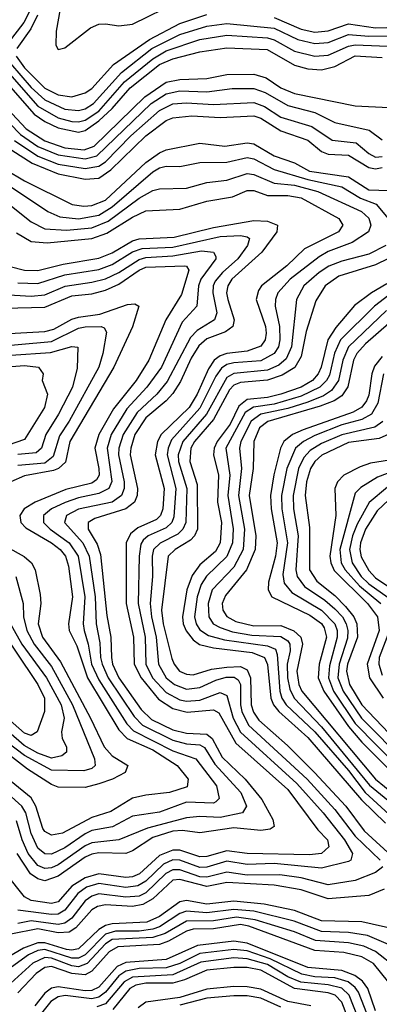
# Model space of a CAD drawing. Header units: inches. Extents: x 501365 to 657855, y 482276 to 547543.
# Tile 817 of 957: x 625236 to 626302, y 490503 to 493418. Entities that reach past the tile are written whole.
import ezdxf

# ---------------------------------------------------------------- set-up
doc = ezdxf.new("R2010")
doc.units = ezdxf.units.IN
doc.header["$MEASUREMENT"] = 0
doc.layers.add('A6429', color=7, linetype='Continuous')

msp = doc.modelspace()

# ---------------------------------------------------------------- linework, layer by layer
at = {"layer": 'A6429', "color": 5}
for points, elevation in [([(625355.6, 493450), (625344.3, 493384.3), (625342.9, 493342.9), (625350, 493330.3), (625370, 493334.6), (625446.1, 493393.9), (625470, 493404.8), (625490, 493406.3), (625530, 493399.8), (625570, 493405.3), (625707.5, 493472.5)], 3720), ([(625269.3, 493450.7), (625248.6, 493410), (625201.8, 493350)], 3660), ([(625225.7, 493310), (625250, 493275.3), (625310, 493215.7), (625350, 493196.1), (625390, 493190.3), (625430, 493201.6), (625450, 493214.7), (625514.1, 493285.9), (625620.4, 493359.6), (625710, 493407.4), (625790, 493433.3)], 3680), ([(625288.6, 493431.4), (625268.9, 493391.1), (625227.3, 493332.7)], 3680), ([(625208.4, 493288.4), (625270, 493217.1), (625310, 493180.9), (625370, 493153.8), (625410, 493149.3), (625430, 493154.7), (625454.9, 493170), (625538.1, 493261.9), (625627.2, 493332.8), (625710, 493374.3), (625790, 493399.3), (625850, 493406.5), (625990, 493393.4), (626059.6, 493359.6), (626110, 493347.5), (626150, 493351.1), (626210, 493374.6), (626270, 493369.9), (626371.5, 493370)], 3660), ([(625990, 493424.6), (626070, 493390.4), (626110, 493381.8), (626150, 493385.7), (626210, 493406.2), (626290, 493394), (626390, 493397.2)], 3680), ([(625178.4, 493290), (625290, 493162.1), (625350, 493128.1), (625390, 493116.4), (625410, 493115.6), (625430, 493120.9), (625470, 493147.5), (625546.2, 493233.8), (625630, 493302.7), (625670, 493325.7), (625770, 493359.6), (625850, 493372), (625970, 493364.4), (625990, 493359.1), (626050, 493325.2), (626110, 493310.6), (626150, 493312.9), (626210, 493340.2), (626230, 493343.5), (626350, 493338.8)], 3640), ([(625145.7, 493290), (625278.7, 493138.7), (625310, 493117.2), (625350, 493098.4), (625410, 493085.6), (625430, 493090), (625470, 493118.5), (625510, 493155.8), (625563.1, 493216.9), (625650, 493285.1), (625690, 493302.2), (625770, 493322.7), (625850, 493335.3), (625969.7, 493329.7), (626050, 493283.3), (626090, 493272.9), (626130, 493269.6), (626170, 493279.6), (626230, 493310.9), (626310, 493306.7)], 3620), ([(625130, 493228.4), (625255.3, 493095.3), (625310, 493059.7), (625370, 493038.6), (625427, 493033), (625456.6, 493043.4), (625606.5, 493190), (625670, 493232.8), (625710, 493241.5), (625790, 493244.1), (625850, 493256.1), (625930, 493256.6), (625966.3, 493246.3), (626010, 493216.5), (626050, 493199.6), (626230, 493163.6), (626330, 493158.1)], 3580), ([(625109.8, 493209.8), (625238.2, 493078.2), (625290, 493042.5), (625350, 493018.1), (625430, 493006.2), (625464.4, 493015.6), (625626, 493170), (625670, 493199.1), (625710, 493207.7), (625790, 493204.7), (625865.2, 493214.8), (625930, 493214.5), (625963, 493203), (626030, 493163.9), (626110, 493143.6), (626170, 493114), (626271.4, 493091.4), (626310, 493063)], 3560), ([(625220.2, 493060.2), (625290, 493013.9), (625350, 492990.9), (625430, 492977.4), (625470, 492984.2), (625490, 492997.8), (625565.6, 493074.4), (625650, 493149.6), (625690, 493168.8), (625730, 493171.8), (625810, 493167.3), (625930, 493173.2), (625961.7, 493161.7), (626010, 493130), (626101.9, 493101.9), (626161.6, 493061.6), (626233.3, 493053.3), (626270, 493021.8), (626290, 493011.7), (626310, 493013.7)], 3540), ([(625212.3, 493032.3), (625273.3, 492993.3), (625350, 492961.8), (625430, 492946.4), (625470, 492949.5), (625506, 492974), (625610, 493074.6), (625670, 493119.7), (625690, 493127.9), (625746.5, 493133.5), (625830, 493128.6), (625930, 493134), (625950, 493127.1), (626010, 493089.2), (626090, 493062), (626130, 493028), (626150, 493019.8), (626210, 493016.9), (626270, 492980.7), (626290, 492976.4), (626310, 492981)], 3520), ([(625194.3, 492974.3), (625250, 492940.8), (625391.2, 492871.2), (625425.9, 492865.9), (625450, 492867.7), (625490, 492884.3), (625610, 492995.3), (625650, 493024.3), (625670, 493032.9), (625770, 493052.8), (625844, 493044), (625910, 493054.1), (625930, 493050.3), (625990, 493014.9), (626050, 492994.5), (626094.8, 492970), (626210, 492953.1), (626270, 492914.1), (626330, 492912.5)], 3480), ([(625052.9, 492992.9), (625270, 492819.6), (625310, 492799), (625374.8, 492794.8), (625450, 492801.9), (625498.6, 492821.4), (625590, 492889.4), (625630, 492912.1), (625650, 492917.3), (625730, 492919.5), (625790, 492936.5), (625850, 492943.5), (625910, 492962.7), (625930, 492960), (625990, 492934.6), (626050, 492928.8), (626119.1, 492910), (626249.1, 492850), (626270, 492830.4), (626276.5, 492810), (626269.5, 492790), (626221, 492759), (626150, 492731.6), (626123.7, 492716.3), (626037.6, 492650), (626000.6, 492610), (625993.5, 492590), (625993.2, 492570), (626005.8, 492510), (626007.2, 492470), (626002.7, 492450), (625990.3, 492430), (625950, 492407.9), (625870, 492402.6), (625850, 492397.3), (625833.7, 492386.3), (625816.7, 492363.3), (625770, 492267.9), (625685.6, 492174.4), (625675.5, 492150), (625673.3, 492130), (625698.5, 492030), (625693.1, 491946.9), (625686.5, 491930), (625670, 491913.5), (625616.6, 491890), (625602.3, 491877.7), (625594.7, 491865.3), (625589.5, 491830), (625586.8, 491690), (625607.3, 491590), (625609.9, 491510), (625629.9, 491470), (625670, 491426.5), (625710, 491404.9), (625730, 491400.5), (625770, 491403.9), (625830, 491426.6), (625850, 491417.6), (625868.2, 491350), (625890, 491309.1), (626057, 491157), (626134.8, 491070), (626198, 490990), (626222.5, 490950), (626216.8, 490930), (626210, 490926.2), (626130, 490906.5), (625990, 490919.8), (625910, 490917.2), (625850, 490927.4), (625790.5, 490909.5), (625770, 490908.8), (625710, 490930), (625690, 490931), (625662.1, 490917.9), (625610, 490868.4), (625585.9, 490854.1), (625550, 490849.1), (625470, 490860.8), (625433.9, 490850), (625408.1, 490831.9), (625370, 490781.8), (625350, 490770), (625330.5, 490769.5), (625230, 490782)], 3440), ([(625182.1, 492942.1), (625319.1, 492850), (625354.6, 492834.6), (625410, 492828.6), (625470, 492839.9), (625510, 492864), (625630, 492968), (625650, 492979.4), (625670, 492984.6), (625710, 492983.8), (625770, 492995), (625850, 492996), (625910, 493010), (625930, 493006.5), (625990, 492974.7), (626090, 492945), (626190, 492923.5), (626245.5, 492890), (626291.9, 492871.9), (626328.1, 492830)], 3460), ([(625227, 492787), (625270, 492762), (625317.4, 492757.3), (625450, 492770.7), (625494.2, 492785.8), (625570, 492833.7), (625610, 492852.5), (625710, 492857), (625790, 492880.6), (625866.1, 492893.9), (625910, 492912.8), (625930, 492912.2), (625970, 492898.2), (626030, 492897.9), (626070, 492890.8), (626181.9, 492830), (626193.6, 492810), (626180.3, 492790), (626080, 492740), (626027.4, 492690), (625952.5, 492630), (625943.3, 492616.7), (625936.9, 492590), (625964.1, 492510), (625966.3, 492490), (625962.9, 492470), (625950, 492452.1), (625910, 492437.2), (625849.9, 492430.1), (625830, 492422.9), (625812.5, 492410), (625795.2, 492384.8), (625762, 492310), (625737.8, 492270), (625654.8, 492190), (625644.5, 492170), (625637.2, 492130), (625664.1, 492030), (625660.2, 491970), (625652.7, 491950), (625641.3, 491938.7), (625586.2, 491913.8), (625563.9, 491896.1), (625551.8, 491870), (625551, 491850), (625551.9, 491690), (625573.4, 491590), (625575.4, 491510), (625595.8, 491470), (625646.8, 491406.8), (625690, 491379), (625731.7, 491368.3), (625810, 491375.5), (625826.2, 491366.2), (625876.7, 491276.7), (626030, 491139.1), (626119.7, 491019.7), (626147.7, 490990), (626151.5, 490970), (626129.8, 490950.2), (626094.3, 490945.7), (625910, 490950.3), (625850, 490958.2), (625790, 490941), (625770, 490940), (625710, 490959.3), (625690, 490959.5), (625650, 490943.5), (625590.8, 490890), (625570, 490881.1), (625550, 490879.2), (625470, 490889.5), (625430, 490878.1), (625390, 490853.6), (625350, 490807.1), (625330, 490801.9), (625270.4, 490810.4), (625250, 490821.5), (625196.3, 490890)], 3420), ([(625207.3, 492687.3), (625250, 492676.5), (625290, 492675.6), (625365.1, 492694.9), (625470, 492711.8), (625510, 492727.7), (625570, 492763.2), (625590, 492769.7), (625694.1, 492774.1), (625810, 492803), (625930, 492823.6), (625970, 492821.9), (625999.6, 492810), (625997.9, 492790), (625953, 492730), (625865, 492650), (625852.3, 492630), (625849, 492610), (625852.6, 492590), (625871, 492530), (625867.7, 492510), (625845.6, 492494.4), (625790, 492473.1), (625766.8, 492453.1), (625743.9, 492416.1), (625712.8, 492347.2), (625690, 492311.7), (625670.4, 492289.6), (625610, 492239.3), (625577.6, 492190), (625565.1, 492150), (625563.6, 492130), (625585.2, 492030), (625584.1, 492010), (625575.9, 491990), (625550, 491969.8), (625458.3, 491941.7), (625438.6, 491930), (625439, 491910), (625465.6, 491865.6), (625475, 491835), (625494.5, 491654.5), (625505.7, 491590), (625507.6, 491530), (625511.3, 491510), (625530, 491470), (625595.9, 491375.9), (625627, 491347), (625690, 491315.8), (625730, 491306.1), (625790, 491302.8), (625806, 491290), (625835.4, 491235.4), (625903.8, 491170), (625953.9, 491110), (625985.6, 491050), (625990.1, 491030), (625978.2, 491021.8), (625950, 491018.4), (625870, 491026.3), (625770, 491010.6), (625717.9, 491017.9), (625690, 491016.1), (625630, 490997.3), (625570, 490957.8), (625550, 490950.2), (625470, 490951.8), (625450, 490948.3), (625430, 490939.1), (625350, 490882.9), (625310, 490868.8), (625290, 490874.4), (625268.4, 490890), (625228.3, 490950)], 3380), ([(625230, 492639.3), (625290, 492637.1), (625370, 492663), (625470, 492678.7), (625510, 492693.6), (625570, 492730.7), (625599.2, 492740.8), (625690, 492745.3), (625830, 492776), (625890, 492779.5), (625910, 492775.7), (625916.4, 492770), (625910.7, 492750), (625882.8, 492710), (625836.8, 492670), (625815.4, 492644.6), (625809.2, 492630), (625808.3, 492610), (625819.8, 492550), (625812.9, 492530), (625761.9, 492498.1), (625742.2, 492477.8), (625673.1, 492346.9), (625642.6, 492310), (625584.3, 492255.7), (625542.5, 492190), (625530.2, 492150), (625529, 492130), (625546, 492050), (625545.4, 492030), (625537.6, 492010), (625509.7, 491990.3), (625410, 491969.5), (625375, 491950), (625368.7, 491930), (625423.3, 491870), (625441.9, 491830), (625459.8, 491710), (625462.3, 491630), (625473.2, 491573.2), (625475.9, 491530), (625480, 491510), (625498.2, 491470), (625575, 491355), (625600, 491330), (625690, 491285.3), (625730, 491274.6), (625770, 491271.7), (625783.4, 491263.4), (625814.6, 491214.6), (625890.8, 491130), (625907.6, 491090), (625896.3, 491070), (625830, 491056.5), (625770, 491059.5), (625730, 491055.4), (625615, 491025), (625529.5, 490990.5), (625450, 490981.9), (625430, 490972.8), (625350, 490915.9), (625330, 490907.2), (625310, 490905.9), (625290, 490913.9), (625261.4, 490950), (625243.7, 490990), (625226.6, 491046.6)], 3360), ([(625170, 492605.5), (625270, 492600), (625310, 492603.7), (625370.8, 492629.2), (625450, 492640.8), (625490, 492651.4), (625530, 492670), (625590, 492708.5), (625610, 492714.3), (625690, 492719.1), (625774.2, 492734.2), (625810.3, 492730.3), (625816.9, 492716.9), (625817.6, 492710), (625772.9, 492650), (625765.8, 492630), (625760.6, 492570), (625717.6, 492522.4), (625656.6, 492390), (625612.5, 492330), (625553.5, 492266.5), (625506.9, 492190), (625495.2, 492150), (625509, 492051), (625500.1, 492030), (625470, 492015.1), (625410, 492002.8), (625371.2, 491988.8), (625330, 491970), (625306.6, 491950), (625306.7, 491930), (625326.4, 491910), (625382.8, 491870), (625409.2, 491830), (625428.8, 491710), (625423.7, 491630), (625426.9, 491610), (625439.2, 491570), (625449, 491510), (625470, 491464.3), (625553.7, 491333.7), (625573.2, 491313.2), (625690, 491254.2), (625758.3, 491230), (625819.2, 491150), (625827.2, 491112.8), (625817.5, 491102.5), (625810, 491099.3), (625730, 491101.4), (625650, 491072.2), (625570, 491059.9), (625511, 491029), (625450, 491017.6), (625430, 491008.4), (625370, 490966.3), (625330, 490947.7), (625310, 490949), (625290, 490965.3), (625270, 491009.4), (625253.7, 491070), (625242.1, 491090), (625170, 491153.7)], 3340), ([(626320.9, 492750), (626270, 492723.9), (626190, 492703.8), (626151.6, 492688.4), (626123.4, 492670), (626078.2, 492630), (626055.7, 492590), (626041.6, 492450), (626025.9, 492414.1), (626004.1, 492395.9), (625970, 492380.6), (625870, 492370.9), (625850, 492359.1), (625789.7, 492250), (625719.2, 492170), (625705.4, 492130), (625706.8, 492110), (625731.2, 492030), (625727.9, 491930), (625719.5, 491910), (625704.7, 491895.3), (625651.8, 491868.2), (625632.9, 491850), (625628.1, 491830), (625629.4, 491770), (625622.7, 491690), (625626.6, 491650), (625640.4, 491590), (625647.3, 491510), (625670.2, 491470.2), (625694.7, 491450), (625730, 491436.4), (625770, 491441.2), (625816.7, 491463.3), (625848, 491471.9), (625871.7, 491471.7), (625883.7, 491463.7), (625890.2, 491450), (625889.9, 491390.1), (625893.9, 491370), (625913.7, 491330), (626087.3, 491170), (626170, 491080.2), (626230, 491001.5), (626304.1, 490930)], 3460), ([(626367.4, 492730), (626290, 492693), (626181.3, 492658.8), (626140.6, 492630), (626113.8, 492586.2), (626084.8, 492495.2), (626070, 492421.6), (626051, 492389), (626013.8, 492366.2), (625970, 492351.3), (625890, 492344.5), (625870, 492336.2), (625857.7, 492322.3), (625810, 492235.1), (625753.7, 492170), (625742.9, 492150), (625739.9, 492110), (625761.9, 492041.9), (625762.5, 491910), (625753.9, 491890), (625742.1, 491877.9), (625696.5, 491850), (625675.9, 491830), (625656.2, 491670), (625661, 491630), (625686.8, 491526.8), (625693.7, 491510), (625709.7, 491490), (625730, 491480.5), (625750, 491479.1), (625804.7, 491495.3), (625850, 491501.8), (625890, 491503), (625910, 491493.3), (625919.6, 491470), (625921.9, 491390), (625928.6, 491368.6), (625944.2, 491344.2), (626029.1, 491270), (626109.8, 491190), (626201.8, 491090), (626257, 491017), (626350, 490931.5)], 3480), ([(625110, 492561.8), (625310, 492567.1), (625390, 492600.3), (625450, 492606.6), (625490, 492617.5), (625530, 492635.1), (625590, 492676.8), (625610, 492685.3), (625724, 492690), (625730, 492688.8), (625737, 492677), (625715.6, 492604.4), (625669, 492530), (625618.4, 492410), (625580.6, 492350), (625514.2, 492265.8), (625470.6, 492190), (625458.6, 492150), (625470.4, 492089.6), (625471.4, 492070), (625463.9, 492056.1), (625450, 492046.2), (625372.4, 492027.6), (625281.8, 491990), (625249, 491970), (625236.1, 491950), (625239.2, 491930), (625254.3, 491914.3), (625330.4, 491870), (625356.4, 491850), (625371.6, 491830), (625380.8, 491800.8), (625392.2, 491710), (625380.2, 491630), (625382.7, 491610), (625404.9, 491564.9), (625436.5, 491470), (625530, 491315.8), (625554.7, 491290), (625630, 491256.4), (625702.2, 491210), (625735.3, 491170), (625732.4, 491147.6), (625680.2, 491130), (625610, 491122.8), (625570, 491113.9), (625505.7, 491074.3), (625450, 491056.6), (625363.2, 491010), (625330, 491004.4), (625310, 491014.5), (625304.2, 491024.2), (625283.5, 491090), (625270, 491114.4), (625150, 491211.8)], 3320), ([(626324, 492636), (626278.1, 492610), (626228.1, 492571.9), (626173, 492507), (626149.2, 492470.8), (626129, 492390), (626120.3, 492370), (626103.1, 492350), (626069.7, 492330.3), (626010, 492309.9), (625970, 492299.8), (625910, 492293.5), (625885.5, 492274.5), (625859.3, 492220.7), (625820.8, 492170), (625811.9, 492150), (625810.2, 492130), (625824.8, 492070), (625821.8, 491990), (625834.1, 491930), (625830.2, 491870), (625816.3, 491843.7), (625770, 491804.2), (625747.2, 491772.8), (625731.1, 491730), (625717.9, 491650), (625719.9, 491630), (625729, 491609), (625750, 491582.2), (625768.8, 491568.8), (625810, 491558.4), (625924.7, 491544.7), (625961.1, 491530), (625969.8, 491509.8), (625980.5, 491410), (625988.1, 491390), (626003.9, 491370), (626090, 491293.2), (626248.5, 491108.5), (626319.6, 491039.6)], 3520), ([(626330, 492603.2), (626286.8, 492570), (626186, 492470), (626168.7, 492431.3), (626153.7, 492366.3), (626145.3, 492350), (626125.1, 492330), (626070, 492303.3), (625990, 492280.5), (625929, 492271), (625904.3, 492255.7), (625846.3, 492150), (625858.8, 492070), (625852.3, 492010), (625868.7, 491911.3), (625866.8, 491870), (625850, 491828.8), (625789.6, 491770.4), (625773.4, 491746.6), (625761.5, 491710), (625754, 491650), (625758.4, 491630), (625770, 491612.1), (625795, 491595), (625842.5, 491582.5), (625970, 491564.2), (625994.3, 491554.3), (625999.3, 491539.3), (626006.6, 491430), (626012.9, 491410), (626025.9, 491390), (626110, 491310), (626210, 491195.2), (626259.1, 491130), (626390, 491011.3)], 3540), ([(625150, 492486.5), (625310, 492494.8), (625337.6, 492502.4), (625390, 492531.4), (625410, 492537.5), (625473.1, 492546.9), (625555.2, 492575.2), (625577.2, 492577.3), (625589.3, 492570), (625570, 492509.3), (625514.9, 492390), (625384.2, 492170), (625372.1, 492108), (625351.1, 492090), (625336.2, 492083.8), (625250, 492067.4), (625210, 492050.6)], 3280), ([(626322.3, 492557.7), (626210.4, 492450), (626193.6, 492410), (626181, 492350), (626159.7, 492320.3), (626135.7, 492304.3), (626090, 492285.6), (626030, 492266.8), (625950, 492250), (625921.4, 492230), (625891, 492170), (625886.9, 492150), (625892.8, 492090), (625884.1, 492010), (625901.6, 491910), (625898, 491850), (625870, 491797.1), (625806.7, 491730), (625794.6, 491690), (625796.2, 491650), (625809.5, 491630), (625830, 491618.7), (625866.5, 491606.5), (625924.2, 491595.8), (626010, 491592.4), (626030, 491579.8), (626036.6, 491570), (626037.7, 491550), (626028.6, 491510), (626029.2, 491470), (626036.3, 491436.3), (626048.8, 491410), (626130, 491324.4), (626272.3, 491152.3), (626348.2, 491090)], 3560), ([(626367.8, 492552.2), (626260.9, 492459.1), (626235, 492430), (626225.4, 492410), (626208.4, 492331.6), (626190, 492304.8), (626167.8, 492290), (626126.1, 492273.9), (625971.2, 492228.8), (625946.2, 492210), (625929.8, 492169.8), (625927.3, 492090), (625915.9, 492010), (625935.9, 491890), (625933.2, 491850), (625907.8, 491790), (625846, 491714), (625836.3, 491690), (625837.7, 491670), (625850, 491651.6), (625876.5, 491636.5), (625930, 491623.9), (626010, 491624.4), (626048.6, 491608.6), (626069.4, 491590), (626073.6, 491570), (626056.7, 491490), (626062.9, 491450), (626071.6, 491430), (626290, 491169.9), (626370, 491105.2)], 3580), ([(625132, 492448), (625330, 492465.4), (625410, 492504.6), (625430, 492509.4), (625476.9, 492510), (625485.9, 492505.9), (625493.4, 492493.4), (625482.4, 492430), (625470.3, 492390), (625382.8, 492230), (625353.5, 492186.5), (625334.7, 492125.3), (625310, 492105.4), (625230, 492098.1)], 3260), ([(625210, 492425.4), (625327, 492433), (625390, 492450.9), (625408.6, 492448.6), (625406.6, 492386.6), (625392.2, 492330), (625350.5, 492250), (625313.1, 492190), (625300.7, 492150), (625284.5, 492135.5), (625230, 492130.6)], 3240), ([(626310, 492420.9), (626287.3, 492392.7), (626279.2, 492370), (626270, 492307.1), (626263.9, 492290), (626249.3, 492270.7), (626223.6, 492256.4), (626075.5, 492204.5), (626043.8, 492190), (626018.9, 492170), (626009, 492150), (625988.9, 492071.1), (625979.5, 492010), (625980.9, 491970), (625998.7, 491870), (625994, 491830), (625972.8, 491752.8), (625971.7, 491730), (625983.1, 491710), (626095.5, 491655.5), (626130, 491630.8), (626138.1, 491618.1), (626145, 491590), (626123.6, 491510), (626120.5, 491470), (626137.6, 491430), (626210, 491325.9), (626250, 491279.3), (626344.5, 491184.5)], 3620), ([(625186.2, 492390), (625250, 492394.8), (625292.2, 492390), (625306, 492370), (625302.9, 492350), (625318.7, 492310), (625309.4, 492270), (625250, 492175.4), (625201.4, 492158.6)], 3220), ([(626313.9, 492370), (626297.3, 492282.7), (626278.7, 492250), (626250, 492235.1), (626190, 492218.8), (626110, 492187), (626076.6, 492170), (626053.2, 492150), (626027.5, 492090), (626011.9, 492010), (626013, 491970), (626029.4, 491870), (626015.8, 491775.8), (626019.4, 491750), (626042.6, 491722.6), (626129.8, 491669.8), (626170, 491630.1), (626176.5, 491610), (626176.7, 491590), (626154.2, 491505.8), (626150.9, 491470), (626166.1, 491430), (626230, 491334.2), (626361.7, 491201.7)], 3640), ([(626311.6, 492228.4), (626288.5, 492211.5), (626190, 492189.1), (626130, 492163.2), (626096.7, 492143.2), (626077.5, 492122.5), (626061.6, 492090), (626045.9, 492010), (626047.4, 491970), (626060.9, 491890), (626054.6, 491790), (626058.1, 491770), (626079.9, 491739.9), (626140.2, 491700.2), (626170, 491674.1), (626192.3, 491650), (626203, 491630), (626208.1, 491610), (626207.1, 491587.2), (626182.3, 491510), (626178.3, 491470), (626194.2, 491430), (626248.3, 491350), (626379.1, 491219.1)], 3660), ([(626330, 492191.7), (626301.4, 492178.5), (626210, 492166.3), (626131.4, 492128.6), (626110.8, 492110), (626098, 492090), (626085.9, 492050), (626081.8, 492010), (626094.7, 491914.7), (626094.6, 491790), (626116.1, 491756.1), (626170, 491713.9), (626201.4, 491681.4), (626225.6, 491650), (626234.4, 491630), (626236.9, 491590), (626207.2, 491510), (626203.8, 491490), (626212.7, 491450), (626250, 491389.8), (626390, 491243.2)], 3680), ([(626350, 492117.1), (626274.9, 492105.1), (626245.1, 492094.9), (626196.3, 492070), (626177.2, 492050), (626169.3, 492030), (626172.2, 491950), (626154.6, 491830), (626157.4, 491810), (626167.9, 491787.9), (626266.3, 491690), (626295.7, 491650), (626300.6, 491610), (626265.6, 491510), (626272.4, 491470), (626312.9, 491410)], 3720), ([(626324.8, 492075.2), (626296.4, 492063.6), (626246.6, 492033.4), (626230, 492016.4), (626184.4, 491850), (626188.6, 491810), (626200.1, 491790), (626242.5, 491742.5), (626306.2, 491690)], 3740), ([(626325.4, 492034.6), (626271.3, 491988.6), (626235.4, 491924.6), (626221.7, 491890), (626212.7, 491850), (626221.5, 491810), (626248.1, 491770), (626270, 491748.1), (626327.8, 491707.8)], 3760), ([(626330, 491997), (626295.5, 491964.5), (626260.9, 491910), (626245.7, 491870), (626243.3, 491850), (626247.7, 491827.7), (626270, 491787.3), (626290, 491766.2), (626347.1, 491727.1)], 3780), ([(625197.9, 491857.9), (625249.3, 491829.3), (625271.4, 491810), (625281.7, 491790), (625296.9, 491716.9), (625299.1, 491690), (625290.9, 491630), (625303.3, 491590), (625357.1, 491517.1), (625446.1, 491350), (625485.8, 491265.8), (625510, 491239.3), (625556.2, 491210), (625548.3, 491190), (625511.1, 491170), (625470, 491156.1), (625430, 491145.7), (625350, 491145.9), (625330, 491153.8), (625259.6, 491199.6), (625130, 491299.1)], 3280), ([(625225, 491770), (625245.9, 491690), (625246.9, 491650), (625256.8, 491610), (625278.5, 491570), (625330, 491503.7), (625392.8, 491390), (625457.2, 491230), (625459.4, 491210), (625450, 491201.4), (625425.9, 491194.1), (625330, 491196.2), (625250, 491239.7), (625130, 491331.2)], 3260), ([(625154.2, 491650), (625290, 491450.1), (625309.5, 491410), (625309.5, 491370.5), (625287.8, 491310), (625270, 491299.6), (625250, 491305.9), (625172.8, 491372.8)], 3220), ([(625196.6, 491650), (625242.2, 491570), (625315.5, 491470), (625358.6, 491390), (625367.7, 491350), (625359.9, 491310), (625361.9, 491290), (625374.5, 491265.5), (625374.3, 491250), (625360.8, 491239.2), (625330, 491232), (625290, 491247), (625249.6, 491269.6), (625163.4, 491343.4)], 3240), ([(626331.7, 491610), (626301.4, 491530), (626299.7, 491510), (626310, 491477.3)], 3740), ([(626311.9, 490910), (626290, 490893.5), (626230.4, 490869.6), (626150, 490856.9), (626070, 490877.4), (626006.5, 490886.5), (625910, 490886), (625850, 490895), (625790, 490880), (625770, 490880.7), (625710, 490901.5), (625690, 490901.6), (625669.3, 490890.7), (625610, 490833.7), (625590, 490823.9), (625550, 490820.1), (625470, 490830.4), (625450, 490823.7), (625430, 490809.7), (625390, 490758.5), (625370, 490743.3), (625350, 490739.7), (625270, 490750.4), (625230, 490742.2)], 3460), ([(626316.2, 490843.8), (626270, 490825.4), (626150, 490815.9), (626070, 490841.9), (625990, 490855.8), (625850, 490864.3), (625790, 490852.5), (625710, 490872.8), (625690, 490870.6), (625630, 490815.2), (625601.2, 490798.8), (625570, 490792.5), (625490, 490797.4), (625467, 490793), (625450, 490783), (625402.5, 490730), (625382.7, 490717.3), (625350, 490714.9), (625290, 490727.1), (625210, 490711.1)], 3480), ([(626350, 490725.1), (626250, 490747.3), (626130, 490750.6), (626050, 490780.8), (625960, 490800), (625870, 490809.2), (625790, 490799.8), (625730, 490810.9), (625710, 490806.6), (625650, 490763), (625613.1, 490746.9), (625510, 490741.6), (625490, 490736.5), (625470, 490725.1), (625410, 490667.8), (625390, 490663.3), (625374.4, 490665.6), (625310, 490685.6), (625290, 490685.7), (625247.1, 490670), (625190, 490636.2)], 3520), ([(626370, 490662.7), (626266.7, 490706.7), (626210, 490716.4), (626130, 490719.3), (626049.6, 490749.6), (625930, 490779), (625870, 490783.9), (625790, 490774.3), (625730, 490779.5), (625710, 490772.3), (625650, 490732.9), (625630, 490725.8), (625590, 490719.7), (625520.2, 490719.8), (625490, 490711), (625430, 490650.1), (625410, 490640), (625390, 490639.5), (625310, 490665.3), (625290, 490663), (625262.1, 490650), (625190, 490597.4)], 3540), ([(626350, 490612.5), (626290, 490659.8), (626255.3, 490675.3), (626210, 490684.9), (626112.3, 490692.3), (626050, 490718.2), (625933.7, 490753.7), (625878.4, 490761.6), (625810, 490750.2), (625730, 490749.2), (625667.3, 490712.7), (625630, 490700.9), (625510, 490695.1), (625490, 490682.4), (625436, 490624), (625410, 490614.2), (625390, 490616.8), (625330, 490640), (625310, 490641.9), (625274.8, 490625.2), (625210, 490566.1)], 3560), ([(626330, 490568.3), (626283.8, 490623.7), (626250, 490644), (626196.6, 490656.6), (626110, 490662.5), (625914.9, 490734.9), (625890, 490739.6), (625810, 490727.2), (625750, 490725.6), (625730, 490720), (625677.2, 490690), (625650, 490680.7), (625526.6, 490673.4), (625501, 490659), (625450, 490601.9), (625430, 490590.7), (625390, 490594.1), (625330, 490615.6), (625310, 490612.8), (625285, 490595), (625230, 490537.8)], 3580), ([(626290, 490484.5), (626267.5, 490550), (626251.6, 490571.6), (626229, 490589), (626190, 490603.1), (626090, 490612.7), (625910, 490684.1), (625870, 490689.9), (625762.6, 490677.4), (625670, 490636.3), (625550, 490626.7), (625524.9, 490615.1), (625470, 490554.1), (625450, 490544.4), (625430, 490542.9), (625350, 490555.5), (625330, 490551.6), (625310, 490536.7), (625280.8, 490499.2)], 3620), ([(626273.5, 490453.5), (626239.7, 490539.7), (626230, 490553.6), (626209.6, 490569.6), (626170, 490582.1), (626110, 490585.1), (626072.2, 490592.2), (625978.4, 490638.4), (625910, 490661.5), (625870, 490666.1), (625770, 490654.2), (625710, 490624.2), (625670, 490611.7), (625590, 490609), (625550, 490601.2), (625530, 490588.1), (625490, 490539.5), (625470, 490524.4), (625450, 490519.6), (625370.9, 490529.1), (625350, 490525.9), (625328.2, 490511.8), (625293.1, 490466.9)], 3640), ([(626240.1, 490460.1), (626212.6, 490530), (626190.8, 490550.8), (626150, 490561.5), (626068.6, 490568.6), (626030, 490584.5), (625970, 490620.9), (625910, 490638.4), (625870, 490640.6), (625772.3, 490627.7), (625690, 490590.6), (625570, 490583.3), (625546, 490570), (625490, 490505), (625464.4, 490495.6)], 3660), ([(626221.2, 490430), (626190.8, 490510), (626170.9, 490530.9), (626150, 490537.8), (626050.3, 490550.3), (625950, 490604.1), (625910, 490611.9), (625870, 490612.7), (625790, 490604.8), (625724, 490576), (625690, 490566.4), (625610, 490565.6), (625580.1, 490559.9), (625562.8, 490550), (625512.1, 490487.9)], 3680), ([(626099, 490499), (626030, 490511.3), (625950, 490547.8), (625910, 490555.4), (625870, 490556), (625790, 490548.4), (625710, 490523.3), (625610.1, 490509.9), (625586.7, 490493.3)], 3720), ([(626010, 490494.6), (625950, 490521.1), (625910, 490528.3), (625870, 490528.3), (625790, 490521.6), (625710, 490500.4)], 3740)]:
    msp.add_lwpolyline(points, dxfattribs=dict(at, elevation=elevation))

doc.saveas('drawing.dxf')
